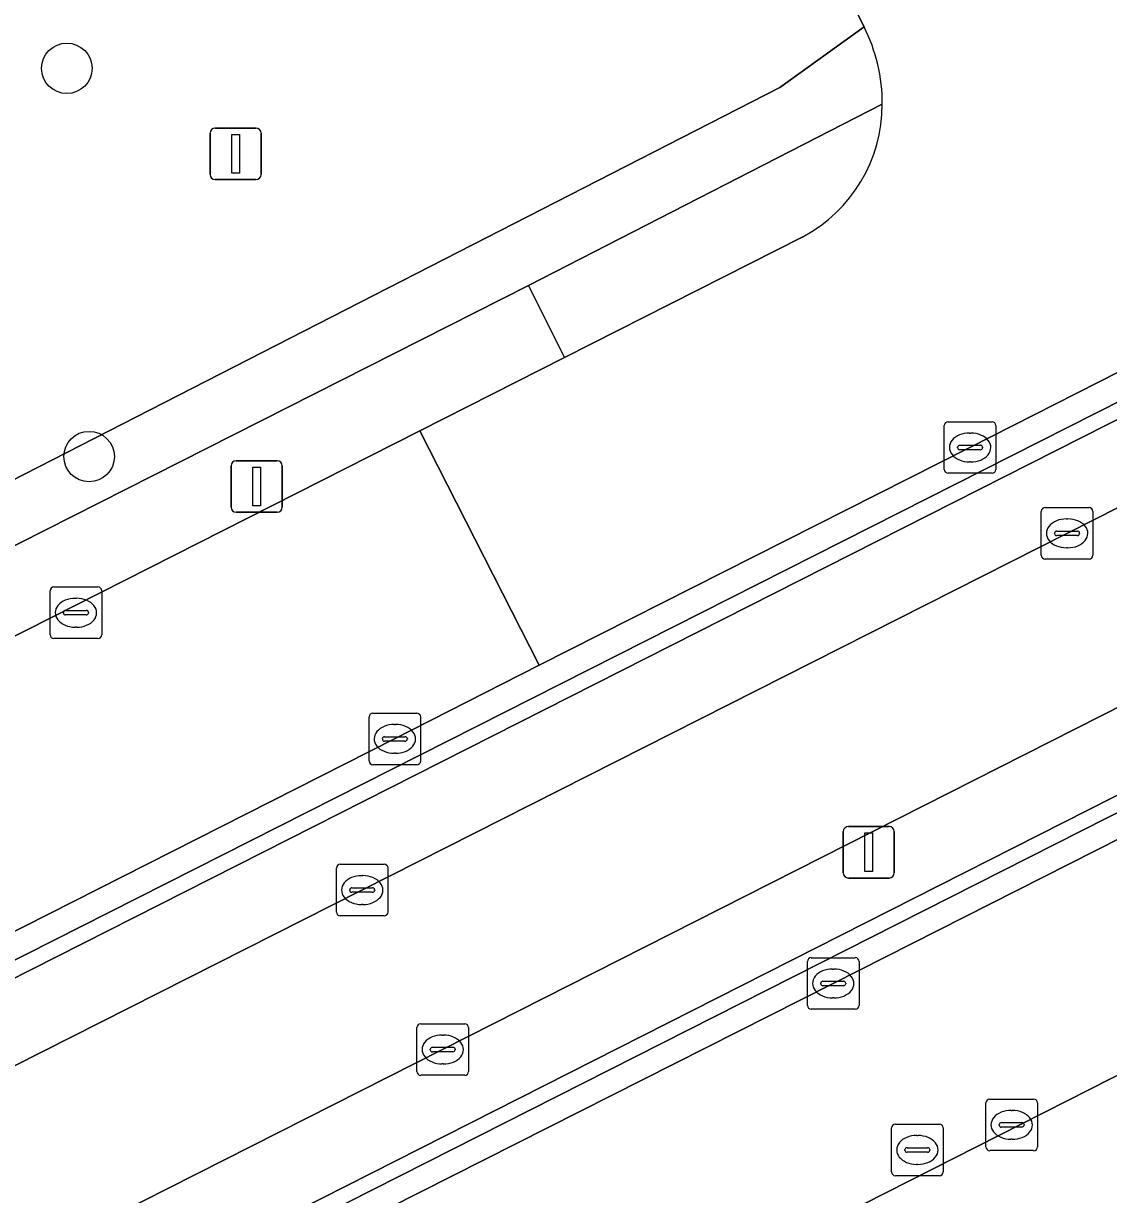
# Model space of a CAD drawing. Extents: x 156141 to 158132, y 385651 to 388333.
# Drawn here: x 157321.54 to 157342.58, y 387513.39 to 387536.11 of the extents above; entities that cross this region are included whole.
import ezdxf

# ---------------------------------------------------------------- set-up
doc = ezdxf.new("R2010")
doc.units = 0
for name, color, linetype in [('IMGEO_Afsluitpaal', 7, 'Continuous'), ('IMGEO_Boom', 7, 'Continuous'), ('IMGEO_Brandkraan', 7, 'Continuous'), ('IMGEO_Fietspad_gesloten', 7, 'Continuous'), ('IMGEO_Groenvoorziening', 7, 'Continuous'), ('IMGEO_Kolk', 7, 'Continuous'), ('IMGEO_Lichtmast', 7, 'Continuous'), ('IMGEO_Muur', 7, 'Continuous'), ('IMGEO_Rijbaan_lokaal_open', 7, 'Continuous'), ('IMGEO_Rioolput', 7, 'Continuous'), ('IMGEO_Voetpad_open', 7, 'Continuous')]:
    doc.layers.add(name, color=color, linetype=linetype)

msp = doc.modelspace()

# ---------------------------------------------------------------- linework, layer by layer
at = {"layer": 'IMGEO_Afsluitpaal'}
for p, q in [((157325.159, 387533.176), (157325.159, 387533.976)), ((157325.159, 387533.976), (157325.159, 387533.176)), ((157325.259, 387534.076), (157326.049, 387534.076)), ((157326.049, 387534.076), (157325.259, 387534.076)), ((157326.149, 387533.976), (157326.149, 387533.176)), ((157326.149, 387533.176), (157326.149, 387533.976)), ((157326.049, 387533.076), (157325.259, 387533.076)), ((157325.259, 387533.076), (157326.049, 387533.076))]:
    msp.add_line(p, q, dxfattribs=at)
msp.add_lwpolyline([(157325.579, 387533.951), (157325.729, 387533.951), (157325.729, 387533.201), (157325.579, 387533.201), (157325.579, 387533.951)], dxfattribs=at)
for centre, start, end in [((157325.259, 387533.976), 90, 180), ((157325.259, 387533.976), 90, 180), ((157326.049, 387533.976), 0, 90), ((157326.049, 387533.976), 360, 90), ((157325.259, 387533.176), 180, 270), ((157325.259, 387533.176), 180, 270), ((157326.049, 387533.176), 270, 0), ((157326.049, 387533.176), 270, 0)]:
    msp.add_arc(centre, 0.1, start, end, dxfattribs=at)
at = {"layer": 'IMGEO_Boom'}
for centre in [(157322.384, 387535.235), (157322.816, 387527.706)]:
    msp.add_circle(centre, 0.489, dxfattribs=at)
at = {"layer": 'IMGEO_Brandkraan'}
for p, q in [((157322.06, 387524.251), (157322.06, 387525.103)), ((157322.135, 387525.177), (157322.987, 387525.177)), ((157323.061, 387525.103), (157323.061, 387524.251)), ((157322.548, 387524.957), (157322.573, 387524.957)), ((157322.319, 387524.671), (157322.319, 387524.683)), ((157322.757, 387524.634), (157322.359, 387524.634)), ((157322.362, 387524.72), (157322.76, 387524.72)), ((157322.803, 387524.683), (157322.803, 387524.671)), ((157322.571, 387524.397), (157322.546, 387524.397)), ((157322.987, 387524.177), (157322.135, 387524.177))]:
    msp.add_line(p, q, dxfattribs=at)
for points in [[(157322.06, 387524.251), (157322.06, 387525.103)], [(157322.135, 387525.177), (157322.987, 387525.177)], [(157323.061, 387525.103), (157323.061, 387524.251)], [(157322.987, 387524.177), (157322.135, 387524.177)]]:
    msp.add_lwpolyline(points, dxfattribs=at)
for centre, radius, start, end in [((157322.137, 387525.101), 0.0765, 91.552, 178.448), ((157322.137, 387525.101), 0.0765, 91.552, 178.448), ((157322.985, 387525.101), 0.0765, 1.552, 88.448), ((157322.985, 387525.101), 0.0765, 1.552, 88.448), ((157322.359, 387524.68), 0.0403, 85.8775, 175.7526), ((157322.356, 387524.67), 0.0366, 178.938, 274.7102), ((157322.76, 387524.677), 0.043, 264.8664, 352.4533), ((157322.764, 387524.682), 0.0386, 1.7309, 96.639), ((157322.137, 387524.253), 0.0765, 181.552, 268.448), ((157322.137, 387524.253), 0.0765, 181.552, 268.448), ((157322.985, 387524.253), 0.0765, 271.552, 358.448), ((157322.985, 387524.253), 0.0765, 271.552, 358.448)]:
    msp.add_arc(centre, radius, start, end, dxfattribs=at)
for centre, major_axis, ratio, start_param, end_param in [((157322.547, 387524.677), (-0.387, 0.002), 0.722429, 4.712389, 7.853982), ((157322.572, 387524.677), (-0.39, 0.002), 0.717154, 1.570796, 4.712389)]:
    msp.add_ellipse(centre, major_axis=major_axis, ratio=ratio, start_param=start_param, end_param=end_param, dxfattribs=at)
at = {"layer": 'IMGEO_Fietspad_gesloten'}
msp.add_lwpolyline([(157313.764, 387508.162), (157329.667, 387516.208), (157364.993, 387534.111), (157377.031, 387540.208), (157381.729, 387542.588), (157379.49, 387545.322), (157374.783, 387542.94), (157363.427, 387537.192), (157341.77, 387526.216), (157328.105, 387519.298), (157300.529, 387505.349), (157302.148, 387502.273)], close=True, dxfattribs=at)
at = {"layer": 'IMGEO_Groenvoorziening'}
for points in [[(157315.512, 387581.216), (157306.539, 387575.736), (157305.964, 387576.439), (157302.73, 387574.484), (157265.638, 387552.058), (157264.192, 387551.184), (157266.882, 387548.834), (157290.635, 387518.399), (157293.568, 387514.64), (157294.466, 387513.49), (157295.253, 387513.894), (157336.207, 387534.861), (157337.836, 387536.038), (157334.217, 387543.287), (157317.199, 387578.367)], [(157337.836, 387536.038), (157336.207, 387534.861), (157295.253, 387513.894), (157294.466, 387513.49), (157275.102, 387503.234), (157275.901, 387501.775), (157285.263, 387506.832), (157295.29, 387512.761), (157300.147, 387515.229), (157331.33, 387531.02)], [(157331.33, 387531.02), (157338.19, 387534.54)]]:
    msp.add_lwpolyline(points, dxfattribs=at)
msp.add_arc((157334.906, 387534.555), 3.284, 359.7442, 26.8477, dxfattribs=at)
at = {"layer": 'IMGEO_Kolk'}
for p, q in [((157339.392, 387527.456), (157339.392, 387528.308)), ((157339.467, 387528.382), (157340.319, 387528.382)), ((157340.393, 387528.308), (157340.393, 387527.456)), ((157339.88, 387528.162), (157339.905, 387528.162)), ((157339.651, 387527.876), (157339.651, 387527.888)), ((157340.089, 387527.839), (157339.691, 387527.839)), ((157339.694, 387527.925), (157340.092, 387527.925)), ((157340.135, 387527.888), (157340.135, 387527.876)), ((157339.903, 387527.602), (157339.878, 387527.602)), ((157340.319, 387527.382), (157339.467, 387527.382)), ((157341.272, 387525.791), (157341.272, 387526.643)), ((157341.347, 387526.717), (157342.199, 387526.717)), ((157342.273, 387526.643), (157342.273, 387525.791)), ((157341.76, 387526.497), (157341.785, 387526.497)), ((157341.531, 387526.211), (157341.531, 387526.223)), ((157341.969, 387526.174), (157341.571, 387526.174)), ((157341.574, 387526.26), (157341.972, 387526.26)), ((157342.015, 387526.223), (157342.015, 387526.211)), ((157341.783, 387525.937), (157341.758, 387525.937)), ((157342.199, 387525.717), (157341.347, 387525.717)), ((157328.241, 387521.805), (157328.241, 387522.657)), ((157328.316, 387522.731), (157329.168, 387522.731)), ((157329.242, 387522.657), (157329.242, 387521.805)), ((157328.729, 387522.511), (157328.754, 387522.511)), ((157328.5, 387522.225), (157328.5, 387522.237)), ((157328.938, 387522.188), (157328.54, 387522.188)), ((157328.543, 387522.274), (157328.941, 387522.274)), ((157328.984, 387522.237), (157328.984, 387522.225)), ((157328.752, 387521.951), (157328.727, 387521.951)), ((157329.168, 387521.731), (157328.316, 387521.731)), ((157327.608, 387518.873), (157327.608, 387519.725)), ((157327.683, 387519.799), (157328.535, 387519.799)), ((157328.096, 387519.579), (157328.121, 387519.579)), ((157328.609, 387519.725), (157328.609, 387518.873)), ((157327.867, 387519.293), (157327.867, 387519.305)), ((157328.305, 387519.256), (157327.907, 387519.256)), ((157327.91, 387519.342), (157328.308, 387519.342)), ((157328.351, 387519.305), (157328.351, 387519.293)), ((157328.119, 387519.019), (157328.094, 387519.019)), ((157328.535, 387518.799), (157327.683, 387518.799)), ((157336.813, 387517.988), (157337.665, 387517.988)), ((157336.738, 387517.062), (157336.738, 387517.914)), ((157337.226, 387517.768), (157337.251, 387517.768)), ((157337.739, 387517.914), (157337.739, 387517.062)), ((157337.04, 387517.531), (157337.438, 387517.531)), ((157336.997, 387517.482), (157336.997, 387517.494)), ((157337.435, 387517.445), (157337.037, 387517.445)), ((157337.481, 387517.494), (157337.481, 387517.482)), ((157337.249, 387517.208), (157337.224, 387517.208)), ((157337.665, 387516.988), (157336.813, 387516.988)), ((157329.17, 387515.781), (157329.17, 387516.633)), ((157329.245, 387516.707), (157330.097, 387516.707)), ((157330.171, 387516.633), (157330.171, 387515.781)), ((157329.658, 387516.487), (157329.683, 387516.487)), ((157329.429, 387516.201), (157329.429, 387516.213)), ((157329.472, 387516.25), (157329.87, 387516.25)), ((157329.913, 387516.213), (157329.913, 387516.201)), ((157329.867, 387516.164), (157329.469, 387516.164)), ((157329.681, 387515.927), (157329.656, 387515.927)), ((157330.097, 387515.707), (157329.245, 387515.707)), ((157338.369, 387513.834), (157338.369, 387514.686)), ((157338.444, 387514.76), (157339.296, 387514.76)), ((157339.37, 387514.686), (157339.37, 387513.834)), ((157338.857, 387514.54), (157338.882, 387514.54)), ((157338.628, 387514.254), (157338.628, 387514.266)), ((157339.066, 387514.217), (157338.668, 387514.217)), ((157338.671, 387514.303), (157339.069, 387514.303)), ((157339.112, 387514.266), (157339.112, 387514.254)), ((157338.88, 387513.98), (157338.855, 387513.98)), ((157339.296, 387513.76), (157338.444, 387513.76))]:
    msp.add_line(p, q, dxfattribs=at)
for points in [[(157339.392, 387527.456), (157339.392, 387528.308)], [(157339.467, 387528.382), (157340.319, 387528.382)], [(157340.393, 387528.308), (157340.393, 387527.456)], [(157340.319, 387527.382), (157339.467, 387527.382)], [(157341.272, 387525.791), (157341.272, 387526.643)], [(157341.347, 387526.717), (157342.199, 387526.717)], [(157342.273, 387526.643), (157342.273, 387525.791)], [(157342.199, 387525.717), (157341.347, 387525.717)], [(157328.241, 387521.805), (157328.241, 387522.657)], [(157328.316, 387522.731), (157329.168, 387522.731)], [(157329.242, 387522.657), (157329.242, 387521.805)], [(157329.168, 387521.731), (157328.316, 387521.731)], [(157327.608, 387518.873), (157327.608, 387519.725)], [(157327.683, 387519.799), (157328.535, 387519.799)], [(157328.609, 387519.725), (157328.609, 387518.873)], [(157328.535, 387518.799), (157327.683, 387518.799)], [(157336.813, 387517.988), (157337.665, 387517.988)], [(157336.738, 387517.062), (157336.738, 387517.914)], [(157337.739, 387517.914), (157337.739, 387517.062)], [(157337.665, 387516.988), (157336.813, 387516.988)], [(157329.17, 387515.781), (157329.17, 387516.633)], [(157329.245, 387516.707), (157330.097, 387516.707)], [(157330.171, 387516.633), (157330.171, 387515.781)], [(157330.097, 387515.707), (157329.245, 387515.707)], [(157338.369, 387513.834), (157338.369, 387514.686)], [(157338.444, 387514.76), (157339.296, 387514.76)], [(157339.37, 387514.686), (157339.37, 387513.834)], [(157339.296, 387513.76), (157338.444, 387513.76)]]:
    msp.add_lwpolyline(points, dxfattribs=at)
for centre, radius, start, end in [((157339.469, 387528.306), 0.0765, 91.552, 178.448), ((157339.469, 387528.306), 0.0765, 91.552, 178.448), ((157340.317, 387528.306), 0.0765, 1.552, 88.448), ((157340.317, 387528.306), 0.0765, 1.552, 88.448), ((157339.691, 387527.885), 0.0403, 85.8775, 175.7526), ((157339.688, 387527.875), 0.0366, 178.938, 274.7102), ((157340.092, 387527.882), 0.043, 264.8664, 352.4533), ((157340.096, 387527.887), 0.0386, 1.7309, 96.639), ((157339.469, 387527.458), 0.0765, 181.552, 268.448), ((157339.469, 387527.458), 0.0765, 181.552, 268.448), ((157340.317, 387527.458), 0.0765, 271.552, 358.448), ((157340.317, 387527.458), 0.0765, 271.552, 358.448), ((157341.349, 387526.641), 0.0765, 91.552, 178.448), ((157341.349, 387526.641), 0.0765, 91.552, 178.448), ((157342.197, 387526.641), 0.0765, 1.552, 88.448), ((157342.197, 387526.641), 0.0765, 1.552, 88.448), ((157341.571, 387526.22), 0.0403, 85.8775, 175.7526), ((157341.568, 387526.21), 0.0366, 178.938, 274.7102), ((157341.972, 387526.217), 0.043, 264.8664, 352.4533), ((157341.976, 387526.222), 0.0386, 1.7309, 96.639), ((157341.349, 387525.793), 0.0765, 181.552, 268.448), ((157341.349, 387525.793), 0.0765, 181.552, 268.448), ((157342.197, 387525.793), 0.0765, 271.552, 358.448), ((157342.197, 387525.793), 0.0765, 271.552, 358.448), ((157328.318, 387522.655), 0.0765, 91.552, 178.448), ((157328.318, 387522.655), 0.0765, 91.552, 178.448), ((157329.166, 387522.655), 0.0765, 1.552, 88.448), ((157329.166, 387522.655), 0.0765, 1.552, 88.448), ((157328.54, 387522.234), 0.0403, 85.8775, 175.7526), ((157328.537, 387522.224), 0.0366, 178.938, 274.7102), ((157328.941, 387522.231), 0.043, 264.8664, 352.4533), ((157328.945, 387522.236), 0.0386, 1.7309, 96.639), ((157328.318, 387521.807), 0.0765, 181.552, 268.448), ((157328.318, 387521.807), 0.0765, 181.552, 268.448), ((157329.166, 387521.807), 0.0765, 271.552, 358.448), ((157329.166, 387521.807), 0.0765, 271.552, 358.448), ((157327.685, 387519.723), 0.0765, 91.552, 178.448), ((157327.685, 387519.723), 0.0765, 91.552, 178.448), ((157328.533, 387519.723), 0.0765, 1.552, 88.448), ((157328.533, 387519.723), 0.0765, 1.552, 88.448), ((157327.907, 387519.302), 0.0403, 85.8775, 175.7526), ((157327.904, 387519.292), 0.0366, 178.938, 274.7102), ((157328.308, 387519.299), 0.043, 264.8664, 352.4533), ((157328.312, 387519.304), 0.0386, 1.7309, 96.639), ((157327.685, 387518.875), 0.0765, 181.552, 268.448), ((157327.685, 387518.875), 0.0765, 181.552, 268.448), ((157328.533, 387518.875), 0.0765, 271.552, 358.448), ((157328.533, 387518.875), 0.0765, 271.552, 358.448), ((157336.815, 387517.912), 0.0765, 91.552, 178.448), ((157336.815, 387517.912), 0.0765, 91.552, 178.448), ((157337.663, 387517.912), 0.0765, 1.552, 88.448), ((157337.663, 387517.912), 0.0765, 1.552, 88.448), ((157337.037, 387517.491), 0.0403, 85.8775, 175.7526), ((157337.442, 387517.493), 0.0386, 1.7309, 96.639), ((157337.034, 387517.481), 0.0366, 178.938, 274.7102), ((157337.438, 387517.488), 0.043, 264.8664, 352.4533), ((157336.815, 387517.064), 0.0765, 181.552, 268.448), ((157336.815, 387517.064), 0.0765, 181.552, 268.448), ((157337.663, 387517.064), 0.0765, 271.552, 358.448), ((157337.663, 387517.064), 0.0765, 271.552, 358.448), ((157329.247, 387516.631), 0.0765, 91.552, 178.448), ((157329.247, 387516.631), 0.0765, 91.552, 178.448), ((157330.095, 387516.631), 0.0765, 1.552, 88.448), ((157330.095, 387516.631), 0.0765, 1.552, 88.448), ((157329.469, 387516.21), 0.0403, 85.8775, 175.7526), ((157329.466, 387516.2), 0.0366, 178.938, 274.7102), ((157329.87, 387516.207), 0.043, 264.8664, 352.4533), ((157329.874, 387516.212), 0.0386, 1.7309, 96.639), ((157329.247, 387515.783), 0.0765, 181.552, 268.448), ((157329.247, 387515.783), 0.0765, 181.552, 268.448), ((157330.095, 387515.783), 0.0765, 271.552, 358.448), ((157330.095, 387515.783), 0.0765, 271.552, 358.448), ((157338.446, 387514.684), 0.0765, 91.552, 178.448), ((157338.446, 387514.684), 0.0765, 91.552, 178.448), ((157339.294, 387514.684), 0.0765, 1.552, 88.448), ((157339.294, 387514.684), 0.0765, 1.552, 88.448), ((157338.668, 387514.263), 0.0403, 85.8775, 175.7526), ((157338.665, 387514.253), 0.0366, 178.938, 274.7102), ((157339.069, 387514.26), 0.043, 264.8664, 352.4533), ((157339.073, 387514.265), 0.0386, 1.7309, 96.639), ((157338.446, 387513.836), 0.0765, 181.552, 268.448), ((157338.446, 387513.836), 0.0765, 181.552, 268.448), ((157339.294, 387513.836), 0.0765, 271.552, 358.448), ((157339.294, 387513.836), 0.0765, 271.552, 358.448)]:
    msp.add_arc(centre, radius, start, end, dxfattribs=at)
for centre, major_axis, ratio, start_param, end_param in [((157339.879, 387527.882), (-0.387, 0.002), 0.722429, 4.712389, 7.853982), ((157339.904, 387527.882), (-0.39, 0.002), 0.717154, 1.570796, 4.712389), ((157341.759, 387526.217), (-0.387, 0.002), 0.722429, 4.712389, 7.853982), ((157341.784, 387526.217), (-0.39, 0.002), 0.717154, 1.570796, 4.712389), ((157328.728, 387522.231), (-0.387, 0.002), 0.722429, 4.712389, 7.853982), ((157328.753, 387522.231), (-0.39, 0.002), 0.717154, 1.570796, 4.712389), ((157328.095, 387519.299), (-0.387, 0.002), 0.722429, 4.712389, 7.853982), ((157328.12, 387519.299), (-0.39, 0.002), 0.717154, 1.570796, 4.712389), ((157337.225, 387517.488), (-0.387, 0.002), 0.722429, 4.712389, 7.853982), ((157337.25, 387517.488), (-0.39, 0.002), 0.717154, 1.570796, 4.712389), ((157329.657, 387516.207), (-0.387, 0.002), 0.722429, 4.712389, 7.853982), ((157329.682, 387516.207), (-0.39, 0.002), 0.717154, 1.570796, 4.712389), ((157338.856, 387514.26), (-0.387, 0.002), 0.722429, 4.712389, 7.853982), ((157338.881, 387514.26), (-0.39, 0.002), 0.717154, 1.570796, 4.712389)]:
    msp.add_ellipse(centre, major_axis=major_axis, ratio=ratio, start_param=start_param, end_param=end_param, dxfattribs=at)
at = {"layer": 'IMGEO_Lichtmast'}
for p, q in [((157325.568, 387526.725), (157325.568, 387527.525)), ((157325.568, 387527.525), (157325.568, 387526.725)), ((157325.668, 387527.625), (157326.458, 387527.625)), ((157326.458, 387527.625), (157325.668, 387527.625)), ((157326.558, 387527.525), (157326.558, 387526.725)), ((157326.558, 387526.725), (157326.558, 387527.525)), ((157326.458, 387526.625), (157325.668, 387526.625)), ((157325.668, 387526.625), (157326.458, 387526.625)), ((157337.533, 387520.532), (157338.323, 387520.532)), ((157338.323, 387520.532), (157337.533, 387520.532)), ((157337.433, 387519.632), (157337.433, 387520.432)), ((157337.433, 387520.432), (157337.433, 387519.632)), ((157338.423, 387520.432), (157338.423, 387519.632)), ((157338.423, 387519.632), (157338.423, 387520.432)), ((157338.323, 387519.532), (157337.533, 387519.532)), ((157337.533, 387519.532), (157338.323, 387519.532))]:
    msp.add_line(p, q, dxfattribs=at)
for points in [[(157325.988, 387527.5), (157326.138, 387527.5), (157326.138, 387526.75), (157325.988, 387526.75), (157325.988, 387527.5)], [(157337.853, 387520.407), (157338.003, 387520.407), (157338.003, 387519.657), (157337.853, 387519.657), (157337.853, 387520.407)]]:
    msp.add_lwpolyline(points, dxfattribs=at)
for centre, start, end in [((157325.668, 387527.525), 90, 180), ((157325.668, 387527.525), 90, 180), ((157326.458, 387527.525), 0, 90), ((157326.458, 387527.525), 360, 90), ((157325.668, 387526.725), 180, 270), ((157325.668, 387526.725), 180, 270), ((157326.458, 387526.725), 270, 0), ((157326.458, 387526.725), 270, 0), ((157337.533, 387520.432), 90, 180), ((157337.533, 387520.432), 90, 180), ((157338.323, 387520.432), 0, 90), ((157338.323, 387520.432), 360, 90), ((157337.533, 387519.632), 180, 270), ((157337.533, 387519.632), 180, 270), ((157338.323, 387519.632), 270, 0), ((157338.323, 387519.632), 270, 0)]:
    msp.add_arc(centre, 0.1, start, end, dxfattribs=at)
at = {"layer": 'IMGEO_Muur'}
for points in [[(157342.893, 387528.83), (157299.708, 387506.976), (157299.852, 387506.692), (157343.055, 387528.581), (157373.093, 387544.994), (157377.698, 387547.51), (157377.452, 387547.81), (157374.043, 387545.938), (157372.854, 387545.285), (157371.804, 387544.708), (157349.213, 387532.301)], [(157302.923, 387500.631), (157346.108, 387522.505), (157376.998, 387536.9), (157377.923, 387537.331), (157378.99, 387537.828), (157380.271, 387538.425), (157383.794, 387540.066), (157383.597, 387540.307), (157378.792, 387538.068), (157346.012, 387522.797), (157302.874, 387500.928)]]:
    msp.add_lwpolyline(points, close=True, dxfattribs=at)
at = {"layer": 'IMGEO_Rijbaan_lokaal_open'}
msp.add_lwpolyline([(157336.651, 387531.968), (157332.028, 387529.624), (157329.225, 387528.206), (157331.542, 387523.66), (157339.888, 387527.883), (157342.787, 387529.356), (157347.746, 387532.099), (157348.955, 387532.735), (157346.037, 387538.566), (157341.775, 387547.081), (157334.217, 387543.287), (157337.836, 387536.038)], dxfattribs=at)
for points in [[(157309.111, 387503.256), (157324.32, 387510.961), (157337.236, 387517.487), (157346.385, 387522.123), (157354.764, 387526.017), (157363.362, 387530.035), (157375.581, 387535.707), (157377.035, 387536.39), (157377.209, 387536.488), (157376.998, 387536.9), (157346.108, 387522.505), (157302.923, 387500.631), (157303.138, 387500.237), (157308.551, 387502.969)], [(157353.982, 387521.409), (157353.769, 387521.856), (157360.45, 387524.987), (157377.117, 387532.783), (157378.431, 387533.403), (157377.035, 387536.39), (157375.581, 387535.707), (157363.362, 387530.035), (157354.764, 387526.017), (157346.385, 387522.123), (157337.236, 387517.487), (157324.32, 387510.961), (157309.111, 387503.256), (157308.551, 387502.969), (157309.967, 387500), (157310.116, 387499.688), (157310.327, 387499.255)], [(157331.542, 387523.66), (157329.225, 387528.206), (157302.511, 387514.661), (157304.815, 387510.111), (157315.81, 387515.685), (157328.737, 387522.232)]]:
    msp.add_lwpolyline(points, close=True, dxfattribs=at)
for centre, radius, start, end in [((157334.906, 387534.555), 3.284, 359.7442, 26.8477), ((157335.278, 387534.536), 2.912, 298.1282, 0.082)]:
    msp.add_arc(centre, radius, start, end, dxfattribs=at)
at = {"layer": 'IMGEO_Rioolput'}
for p, q in [((157340.197, 387514.32), (157340.197, 387515.172)), ((157340.272, 387515.246), (157341.124, 387515.246)), ((157341.198, 387515.172), (157341.198, 387514.32)), ((157340.685, 387515.026), (157340.71, 387515.026)), ((157340.456, 387514.74), (157340.456, 387514.752)), ((157340.894, 387514.703), (157340.496, 387514.703)), ((157340.499, 387514.789), (157340.897, 387514.789)), ((157340.94, 387514.752), (157340.94, 387514.74)), ((157340.708, 387514.466), (157340.683, 387514.466)), ((157341.124, 387514.246), (157340.272, 387514.246))]:
    msp.add_line(p, q, dxfattribs=at)
for points in [[(157340.197, 387514.32), (157340.197, 387515.172)], [(157340.272, 387515.246), (157341.124, 387515.246)], [(157341.198, 387515.172), (157341.198, 387514.32)], [(157341.124, 387514.246), (157340.272, 387514.246)]]:
    msp.add_lwpolyline(points, dxfattribs=at)
for centre, radius, start, end in [((157340.274, 387515.17), 0.0765, 91.552, 178.448), ((157340.274, 387515.17), 0.0765, 91.552, 178.448), ((157341.122, 387515.17), 0.0765, 1.552, 88.448), ((157341.122, 387515.17), 0.0765, 1.552, 88.448), ((157340.496, 387514.749), 0.0403, 85.8775, 175.7526), ((157340.493, 387514.739), 0.0366, 178.938, 274.7102), ((157340.897, 387514.746), 0.043, 264.8664, 352.4533), ((157340.901, 387514.751), 0.0386, 1.7309, 96.639), ((157340.274, 387514.322), 0.0765, 181.552, 268.448), ((157340.274, 387514.322), 0.0765, 181.552, 268.448), ((157341.122, 387514.322), 0.0765, 271.552, 358.448), ((157341.122, 387514.322), 0.0765, 271.552, 358.448)]:
    msp.add_arc(centre, radius, start, end, dxfattribs=at)
for centre, major_axis, ratio, start_param, end_param in [((157340.684, 387514.746), (-0.387, 0.002), 0.722429, 4.712389, 7.853982), ((157340.709, 387514.746), (-0.39, 0.002), 0.717154, 1.570796, 4.712389)]:
    msp.add_ellipse(centre, major_axis=major_axis, ratio=ratio, start_param=start_param, end_param=end_param, dxfattribs=at)
at = {"layer": 'IMGEO_Voetpad_open'}
for points in [[(157343.055, 387528.581), (157299.852, 387506.692), (157300.529, 387505.349), (157328.105, 387519.298), (157341.77, 387526.216), (157363.427, 387537.192), (157374.783, 387542.94), (157379.49, 387545.322), (157378.505, 387546.525), (157373.795, 387544.141)], [(157302.874, 387500.928), (157346.012, 387522.797), (157378.02, 387539.006), (157382.715, 387541.384), (157381.729, 387542.588), (157377.031, 387540.208), (157364.993, 387534.111), (157329.667, 387516.208), (157313.764, 387508.162), (157302.148, 387502.273)], [(157349.213, 387532.301), (157348.955, 387532.735), (157347.746, 387532.099), (157342.787, 387529.356), (157339.888, 387527.883), (157331.542, 387523.66), (157328.737, 387522.232), (157315.81, 387515.685), (157304.815, 387510.111), (157299.502, 387507.385), (157299.708, 387506.976), (157342.893, 387528.83)], [(157331.33, 387531.02), (157300.147, 387515.229), (157300.854, 387513.837), (157302.511, 387514.661), (157329.225, 387528.206), (157332.028, 387529.624)]]:
    msp.add_lwpolyline(points, close=True, dxfattribs=at)
for points in [[(157338.19, 387534.54), (157331.33, 387531.02), (157332.028, 387529.624), (157336.651, 387531.968)], [(157377.117, 387532.783), (157360.45, 387524.987), (157353.769, 387521.856), (157353.982, 387521.409), (157310.327, 387499.255), (157303.09, 387495.583)]]:
    msp.add_lwpolyline(points, dxfattribs=at)
msp.add_arc((157335.278, 387534.536), 2.912, 298.1282, 0.082, dxfattribs=at)

doc.saveas('drawing.dxf')
